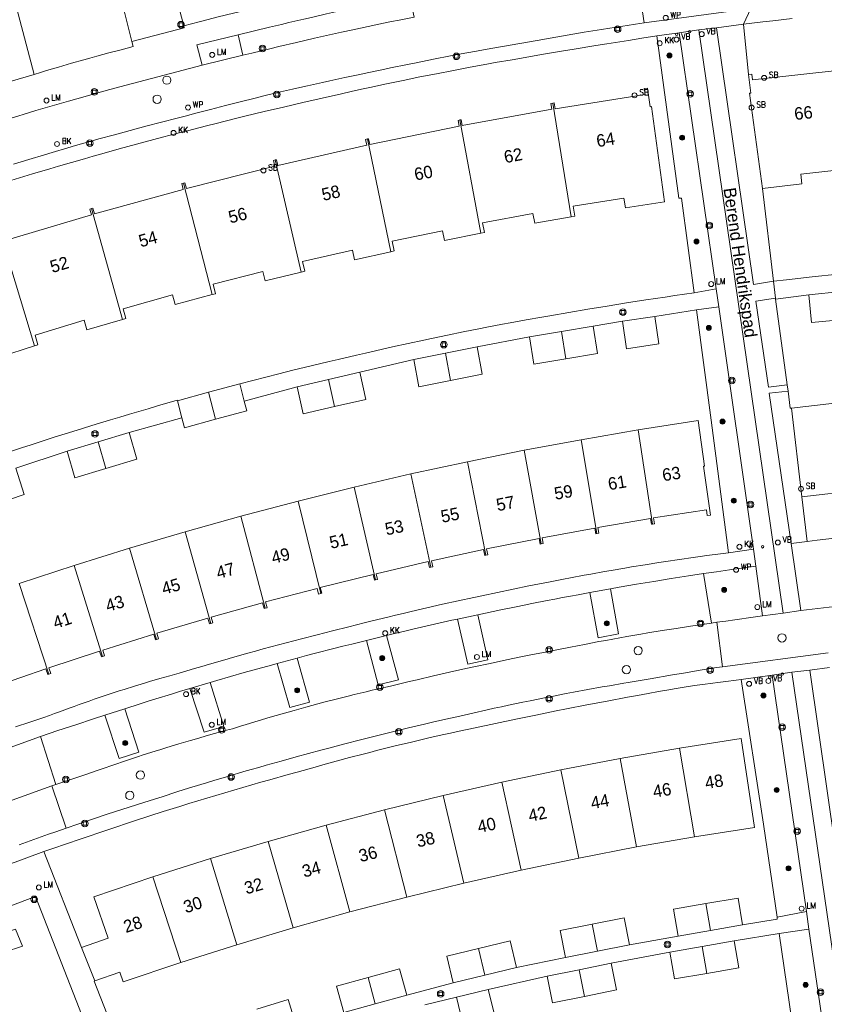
# Model space of a CAD drawing. Header units: metres. Extents: x 138165 to 154469, y 480134 to 494189.
# Tile 666 of 1056: x 146293 to 146374, y 487892 to 487991. Entities that reach past the tile are written whole.
import ezdxf

# ---------------------------------------------------------------- set-up
doc = ezdxf.new("R2010")
doc.units = ezdxf.units.M
doc.header["$LTSCALE"] = 0.001
doc.header["$MEASUREMENT"] = 0
for name, color, linetype, lineweight in [('Level 5', 7, 'Continuous', 0), ('TOP-L-terrein schutting raster hek leuning', 7, 'Continuous', 0), ('TOP-L-topo objecten punt', 7, 'Continuous', 0), ('TOP-L-topo objecten vlak', 7, 'Continuous', 0), ('TOP-L-verharding vangrail', 7, 'Continuous', 0), ('TOP-T-topo huisnummering naamgeving', 7, 'Continuous', 0)]:
    doc.layers.add(name, color=color, linetype=linetype, lineweight=lineweight)
doc.styles.add('Style-INTL_ISO', font='INTL_ISO.shx')
doc.styles.add('Style-STANDARD', font='STANDARD.shx')

# ---------------------------------------------------------------- blocks, each defined once
blk = doc.blocks.new('24')
at = {"layer": 'TOP-L-topo objecten punt', "color": 7, "linetype": 'Continuous', "lineweight": 0}
for radius in [0.025, 0.0182, 0.0115, 0.005]:
    blk.add_circle((0, 0), radius, dxfattribs=at)
blk = doc.blocks.new('39')
at = {"layer": 'TOP-L-topo objecten punt', "color": 7, "linetype": 'Continuous', "lineweight": 0}
for p, q in [((0.0175, 0.0175), (-0.0175, 0.0175)), ((-0.0175, 0.0175), (-0.0175, -0.0175)), ((0.0175, 0.0175), (0.0175, -0.0175)), ((0.0175, -0.0175), (-0.0175, -0.0175))]:
    blk.add_line(p, q, dxfattribs=at)
blk.add_circle((0, 0), 0.0332, dxfattribs=at)
blk = doc.blocks.new('*U13')
at = {"layer": 'Level 5', "color": 7, "linetype": 'Continuous', "lineweight": 0}
blk.add_circle((0, 0), 0.0415, dxfattribs=at)
blk = doc.blocks.new('150')
at = {"layer": 'Level 5', "color": 7, "linetype": 'Continuous', "lineweight": 0}
blk.add_blockref('*U13', (0, 0), dxfattribs=at)
blk = doc.blocks.new('73')
at = {"layer": 'TOP-L-topo objecten punt', "color": 7, "linetype": 'Continuous', "lineweight": 0}
blk.add_circle((0, 0), 0.025, dxfattribs=at)
at = {"layer": 'TOP-L-topo objecten punt', "color": 7, "linetype": 'Continuous', "lineweight": 0, "style": 'Style-STANDARD'}
blk.add_text('WP', height=0.06, dxfattribs=at).set_placement((0.0483, 0))
blk = doc.blocks.new('72')
at = {"layer": 'TOP-L-topo objecten punt', "color": 7, "linetype": 'Continuous', "lineweight": 0}
blk.add_circle((0, 0), 0.025, dxfattribs=at)
at = {"layer": 'TOP-L-topo objecten punt', "color": 7, "linetype": 'Continuous', "lineweight": 0, "style": 'Style-STANDARD'}
blk.add_text('BK', height=0.06, dxfattribs=at).set_placement((0.0483, 0))
blk = doc.blocks.new('10')
at = {"layer": 'TOP-L-topo objecten punt', "linetype": 'Continuous', "lineweight": 0}
blk.add_circle((0, 0), 0.0125, dxfattribs=at)
blk = doc.blocks.new('16')
at = {"layer": 'TOP-L-topo objecten punt', "color": 7, "linetype": 'Continuous', "lineweight": 0}
blk.add_circle((0, 0), 0.025, dxfattribs=at)
at = {"layer": 'TOP-L-topo objecten punt', "color": 7, "linetype": 'Continuous', "lineweight": 0, "style": 'Style-STANDARD'}
blk.add_text('LM', height=0.06, dxfattribs=at).set_placement((0.0483, 0))
blk = doc.blocks.new('119')
at = {"layer": 'TOP-L-topo objecten punt', "color": 7, "linetype": 'Continuous', "lineweight": 0}
blk.add_circle((0, 0), 0.025, dxfattribs=at)
at = {"layer": 'TOP-L-topo objecten punt', "color": 7, "linetype": 'Continuous', "lineweight": 0, "style": 'Style-STANDARD'}
blk.add_text('KK', height=0.06, dxfattribs=at).set_placement((0.0483, 0))
blk = doc.blocks.new('175')
at = {"layer": 'TOP-L-topo objecten punt', "color": 7, "linetype": 'Continuous', "lineweight": 0}
blk.add_circle((0, 0), 0.025, dxfattribs=at)
at = {"layer": 'TOP-L-topo objecten punt', "color": 7, "linetype": 'Continuous', "lineweight": 0, "style": 'Style-STANDARD'}
blk.add_text('SB', height=0.06, dxfattribs=at).set_placement((0.0483, 0))
blk = doc.blocks.new('14')
at = {"layer": 'TOP-L-topo objecten punt', "color": 7, "linetype": 'Continuous', "lineweight": 0}
blk.add_circle((0, 0), 0.025, dxfattribs=at)
at = {"layer": 'TOP-L-topo objecten punt', "color": 7, "linetype": 'Continuous', "lineweight": 0, "style": 'Style-STANDARD'}
blk.add_text('VB', height=0.06, dxfattribs=at).set_placement((0.0483, 0))

msp = doc.modelspace()

# ---------------------------------------------------------------- linework, layer by layer
at = {"layer": 'TOP-L-terrein schutting raster hek leuning', "flags": 128}
msp.add_lwpolyline([(146236.11, 487977.049), (146231.676, 487988.687), (146264.486, 488001.504), (146288.497, 488009.732), (146294.818, 487985.898)], dxfattribs=at)
at = {"layer": 'TOP-L-topo objecten vlak', "flags": 128}
for points in [[(146294.818, 487985.898), (146288.497, 488009.732), (146264.486, 488001.504), (146231.676, 487988.687), (146236.11, 487977.049)], [(146309.875, 487990.796), (146308.44, 487996.203), (146308.55, 487996.231)], [(146332.141, 487995.872), (146330.557, 487995.562), (146329.766, 487995.403), (146328.975, 487995.243), (146327.395, 487994.917), (146325.816, 487994.583), (146324.239, 487994.241), (146322.664, 487993.892), (146321.877, 487993.714), (146320.304, 487993.353), (146318.733, 487992.984), (146316.807, 487992.523), (146315.911, 487992.307), (146315.016, 487992.089), (146313.228, 487991.647), (146312.334, 487991.423), (146311.441, 487991.197), (146309.875, 487990.796)], [(146355.561, 487995.557), (146356.247, 487991.077)], [(146303.604, 487993.379), (146304.643, 487989.198)], [(146333.073, 487991.662), (146332.641, 487993.722), (146331.877, 487993.574), (146330.35, 487993.271), (146328.825, 487992.96), (146328.063, 487992.802), (146327.302, 487992.642), (146325.78, 487992.315), (146324.26, 487991.981), (146322.742, 487991.639), (146321.983, 487991.465), (146320.468, 487991.112), (146319.71, 487990.932), (146318.532, 487990.648), (146315.372, 487989.892)], [(146356.247, 487991.077), (146366.995, 487992.543)], [(146366.995, 487992.543), (146366.241, 487990.951)], [(146292.735, 487976.852), (146293.514, 487977.092), (146294.294, 487977.33), (146295.856, 487977.8), (146296.638, 487978.032), (146298.203, 487978.491), (146298.987, 487978.717), (146300.555, 487979.164), (146301.34, 487979.385), (146302.912, 487979.82), (146304.486, 487980.248), (146306.062, 487980.668), (146307.64, 487981.08), (146309.22, 487981.485), (146310.011, 487981.684), (146311.099, 487981.977), (146312.59, 487982.372), (146314.084, 487982.759), (146315.579, 487983.138), (146317.077, 487983.509), (146317.826, 487983.692), (146319.326, 487984.052), (146320.828, 487984.403), (146321.58, 487984.577), (146322.332, 487984.748), (146323.838, 487985.084), (146324.591, 487985.249), (146326.1, 487985.574), (146327.609, 487985.891), (146328.365, 487986.046), (146329.832, 487986.358), (146330.696, 487986.539), (146332.427, 487986.895), (146333.293, 487987.07), (146335.026, 487987.414), (146336.761, 487987.751), (146337.629, 487987.916), (146339.366, 487988.241), (146340.235, 487988.4), (146341.974, 487988.713), (146343.715, 487989.018), (146345.457, 487989.315), (146346.774, 487989.547), (146348.494, 487989.843), (146350.214, 487990.131), (146351.936, 487990.411), (146352.798, 487990.548), (146354.522, 487990.817), (146355.384, 487990.948), (146356.247, 487991.077)], [(146315.842, 487987.82), (146316.742, 487988.041), (146318.544, 487988.478), (146319.445, 487988.693), (146321.25, 487989.118), (146323.056, 487989.535), (146324.864, 487989.944), (146325.769, 487990.146), (146326.897, 487990.392), (146327.675, 487990.559), (146328.453, 487990.724), (146330.012, 487991.049), (146330.791, 487991.208), (146331.571, 487991.365), (146333.073, 487991.662)], [(146366.241, 487990.951), (146368.211, 487991.18), (146369.196, 487991.291), (146371.167, 487991.508)], [(146309.875, 487990.796), (146309.931, 487990.598), (146304.643, 487989.198)], [(146361.753, 487990.368), (146359.768, 487990.074)], [(146363.538, 487990.569), (146361.753, 487990.368)], [(146361.753, 487990.368), (146370.248, 487931.623)], [(146363.538, 487990.569), (146366.241, 487990.951)], [(146369.276, 487965.046), (146367.253, 487964.732), (146363.538, 487990.569)], [(146366.241, 487990.951), (146366.769, 487985.89)], [(146292.041, 487975.078), (146293.778, 487975.607), (146294.647, 487975.868), (146296.387, 487976.386), (146297.258, 487976.642), (146299.874, 487977.398), (146300.747, 487977.646), (146301.621, 487977.892), (146303.37, 487978.379), (146305.122, 487978.858), (146306.875, 487979.329), (146307.752, 487979.562), (146309.281, 487979.962), (146310.246, 487980.212), (146312.178, 487980.706), (146313.145, 487980.95), (146315.079, 487981.433), (146316.048, 487981.671), (146317.985, 487982.142), (146319.925, 487982.605), (146321.866, 487983.06), (146323.81, 487983.508), (146325.755, 487983.947), (146326.728, 487984.164), (146327.791, 487984.398), (146328.629, 487984.58), (146330.307, 487984.938), (146331.987, 487985.289), (146333.668, 487985.631), (146335.351, 487985.966), (146337.036, 487986.293), (146338.722, 487986.612), (146340.409, 487986.923), (146341.253, 487987.075), (146342.943, 487987.375), (146344.634, 487987.666), (146345.924, 487987.883), (146348.11, 487988.254), (146349.204, 487988.436), (146351.392, 487988.795), (146352.487, 487988.971), (146354.677, 487989.318), (146356.023, 487989.527), (146357.51, 487989.763)], [(146304.643, 487989.198), (146304.786, 487988.692), (146303.567, 487988.381), (146302.351, 487988.061), (146301.136, 487987.734), (146300.409, 487987.535), (146299.803, 487987.366), (146298.593, 487987.023), (146297.265, 487986.636), (146296.06, 487986.277), (146295.458, 487986.095), (146294.818, 487985.898)], [(146311.729, 487986.823), (146311.203, 487988.87), (146315.372, 487989.892)], [(146315.372, 487989.892), (146315.842, 487987.82)], [(146357.51, 487989.763), (146359.768, 487990.074)], [(146361.289, 487963.894), (146360.006, 487973.432), (146359.746, 487973.406), (146357.51, 487989.763)], [(146359.768, 487990.074), (146363.489, 487964.273)], [(146315.842, 487987.82), (146311.729, 487986.823)], [(146278.415, 487977.035), (146278.878, 487977.191), (146280.264, 487977.651), (146281.633, 487978.1), (146288.396, 487980.236), (146289.932, 487980.694), (146290.486, 487980.868), (146291.988, 487981.335), (146292.739, 487981.565), (146294.244, 487982.02), (146294.981, 487982.239), (146296.633, 487982.722), (146298.287, 487983.198), (146299.943, 487983.667), (146300.772, 487983.898), (146302.432, 487984.355), (146304.093, 487984.804), (146311.729, 487986.823)], [(146376.348, 487986.959), (146376.223, 487986.956), (146376.289, 487986.358), (146367.165, 487985.342), (146367.086, 487985.932), (146366.769, 487985.89)], [(146294.818, 487985.898), (146289.14, 487984.233), (146284.504, 487982.788), (146280.156, 487981.354), (146280.223, 487981.096), (146280.33, 487980.992), (146272.753, 487978.337), (146269.567, 487977.173), (146258.87, 487973.154), (146249.032, 487969.249), (146240.727, 487965.687)], [(146366.769, 487985.89), (146366.994, 487984.007), (146366.872, 487983.991), (146368.154, 487974.386)], [(146348.902, 487971.556), (146349.26, 487971.619), (146349.101, 487972.602), (146354.198, 487973.436), (146354.358, 487972.449), (146358.312, 487973.055), (146356.982, 487982.653), (146356.86, 487982.636), (146356.573, 487984.517), (146356.256, 487984.473), (146356.339, 487983.877), (146347.272, 487982.434), (146347.177, 487983.027), (146347.054, 487983.006)], [(146347.054, 487983.006), (146346.861, 487982.973), (146346.957, 487982.379), (146337.926, 487980.734), (146337.817, 487981.325), (146337.688, 487981.301)], [(146347.054, 487983.006), (146348.902, 487971.556)], [(146337.688, 487981.301), (146337.502, 487981.264), (146337.612, 487980.672), (146328.618, 487978.827), (146328.497, 487979.416), (146328.375, 487979.39)], [(146339.796, 487969.896), (146337.688, 487981.301)], [(146328.375, 487979.39), (146328.184, 487979.348), (146328.307, 487978.758), (146319.359, 487976.713), (146319.224, 487977.299), (146319.101, 487977.269)], [(146328.375, 487979.39), (146330.73, 487968.032)], [(146319.101, 487977.269), (146318.913, 487977.224), (146319.048, 487976.637), (146310.145, 487974.393), (146309.997, 487974.976), (146309.872, 487974.943)], [(146319.101, 487977.269), (146321.708, 487965.967)], [(146368.154, 487974.386), (146372.126, 487974.852), (146372.016, 487975.846), (146377.152, 487976.396), (146377.262, 487975.407), (146377.626, 487975.441)], [(146309.872, 487974.943), (146309.689, 487974.894), (146309.837, 487974.312), (146300.881, 487971.839), (146300.72, 487972.419), (146300.602, 487972.385)], [(146312.735, 487963.704), (146309.872, 487974.943)], [(146368.154, 487974.386), (146369.276, 487965.046)], [(146300.602, 487972.385), (146300.413, 487972.33), (146300.575, 487971.751), (146291.782, 487969.11), (146291.608, 487969.686), (146291.482, 487969.646)], [(146300.602, 487972.385), (146303.708, 487961.209)], [(146339.796, 487969.896), (146340.154, 487969.967), (146339.973, 487970.946), (146345.051, 487971.893), (146345.233, 487970.91), (146348.902, 487971.556)], [(146294.843, 487958.545), (146291.482, 487969.646)], [(146330.73, 487968.032), (146331.085, 487968.111), (146330.883, 487969.086), (146335.939, 487970.145), (146336.141, 487969.167), (146339.796, 487969.896)], [(146321.708, 487965.967), (146322.062, 487966.055), (146321.839, 487967.026), (146326.869, 487968.198), (146327.094, 487967.223), (146330.73, 487968.032)], [(146312.735, 487963.704), (146313.087, 487963.8), (146312.842, 487964.764), (146317.844, 487966.048), (146318.09, 487965.078), (146321.708, 487965.967)], [(146375.755, 487965.772), (146373.163, 487965.488), (146370.571, 487965.195), (146369.276, 487965.046)], [(146369.482, 487963.341), (146369.276, 487965.046)], [(146303.708, 487961.209), (146304.057, 487961.312), (146303.79, 487962.272), (146308.764, 487963.667), (146309.031, 487962.705), (146312.735, 487963.704)], [(146361.289, 487963.894), (146359.339, 487963.609), (146358.365, 487963.463), (146356.417, 487963.166), (146354.471, 487962.861), (146353.498, 487962.705), (146352.526, 487962.548), (146350.581, 487962.227), (146346.744, 487961.575), (146345.948, 487961.437), (146344.357, 487961.154), (146342.768, 487960.863), (146341.975, 487960.715), (146340.388, 487960.412), (146339.595, 487960.258), (146338.01, 487959.944), (146336.428, 487959.622), (146334.846, 487959.292), (146334.056, 487959.124), (146332.478, 487958.782), (146330.9, 487958.433), (146328.2, 487957.82), (146327.282, 487957.609), (146325.447, 487957.183), (146324.53, 487956.967), (146322.698, 487956.529), (146320.868, 487956.083), (146319.46, 487955.734), (146315.517, 487954.714)], [(146363.489, 487964.273), (146361.289, 487963.894)], [(146363.757, 487962.468), (146363.489, 487964.273)], [(146370.666, 487954.614), (146368.781, 487954.377), (146367.499, 487963.058), (146369.482, 487963.341)], [(146369.472, 487963.245), (146372.844, 487963.68)], [(146369.482, 487963.341), (146369.472, 487963.245)], [(146372.844, 487963.68), (146376.078, 487964.003)], [(146372.844, 487963.68), (146373.108, 487960.892), (146376.342, 487961.214)], [(146361.529, 487962.163), (146363.757, 487962.468)], [(146363.757, 487962.468), (146367.261, 487938.062)], [(146369.472, 487963.245), (146370.666, 487954.614)], [(146354.07, 487961.031), (146354.455, 487958.258), (146357.721, 487958.732), (146357.336, 487961.505)], [(146354.07, 487961.031), (146357.336, 487961.505)], [(146357.336, 487961.505), (146361.529, 487962.163)], [(146364.73, 487937.686), (146363.003, 487951.058), (146361.529, 487962.163)], [(146294.843, 487958.545), (146295.191, 487958.656), (146294.903, 487959.608), (146299.844, 487961.116), (146300.134, 487960.159), (146303.708, 487961.209)], [(146347.914, 487959.989), (146351.119, 487960.529)], [(146348.35, 487957.223), (146351.556, 487957.763), (146351.119, 487960.529)], [(146351.119, 487960.529), (146354.07, 487961.031)], [(146339.419, 487958.44), (146344.709, 487959.45)], [(146344.709, 487959.45), (146347.914, 487959.989)], [(146344.709, 487959.45), (146345.145, 487956.684), (146348.35, 487957.223)], [(146347.914, 487959.989), (146348.35, 487957.223)], [(146286.042, 487955.685), (146286.387, 487955.803), (146286.077, 487956.749), (146290.983, 487958.366), (146291.294, 487957.416), (146294.843, 487958.545)], [(146336.232, 487957.804), (146339.419, 487958.44)], [(146336.753, 487955.052), (146339.94, 487955.688), (146339.419, 487958.44)], [(146333.045, 487957.168), (146336.232, 487957.804)], [(146336.232, 487957.804), (146336.753, 487955.052)], [(146327.629, 487955.888), (146333.045, 487957.168)], [(146333.045, 487957.168), (146333.566, 487954.416), (146336.753, 487955.052)], [(146324.462, 487955.158), (146327.629, 487955.888)], [(146325.066, 487952.423), (146328.233, 487953.153), (146327.629, 487955.888)], [(146315.517, 487954.714), (146312.38, 487953.861)], [(146315.517, 487954.714), (146315.974, 487952.968)], [(146315.974, 487952.968), (146321.295, 487954.428)], [(146321.295, 487954.428), (146324.462, 487955.158)], [(146321.295, 487954.428), (146321.9, 487951.694), (146325.066, 487952.423)], [(146325.066, 487952.423), (146324.462, 487955.158)], [(146370.746, 487953.981), (146370.666, 487954.614)], [(146312.38, 487953.861), (146309.244, 487953.009)], [(146312.38, 487953.861), (146313.089, 487951.152)], [(146371.065, 487938.628), (146368.852, 487953.791), (146370.746, 487953.981)], [(146370.746, 487953.981), (146370.962, 487952.26), (146371.091, 487952.275)], [(146309.244, 487953.009), (146309.23, 487953.063), (146307.253, 487952.492), (146306.304, 487952.214), (146304.406, 487951.654), (146303.459, 487951.371), (146302.511, 487951.085), (146300.619, 487950.509), (146299.673, 487950.219), (146298.728, 487949.926), (146296.84, 487949.335), (146296.433, 487949.206), (146294.508, 487948.581), (146293.546, 487948.266), (146291.625, 487947.629), (146290.665, 487947.308), (146289.706, 487946.985), (146288.209, 487946.477)], [(146309.695, 487951.287), (146309.244, 487953.009)], [(146313.089, 487951.152), (146316.226, 487952.005), (146315.974, 487952.968)], [(146377.161, 487952.972), (146371.091, 487952.275)], [(146371.091, 487952.275), (146372.128, 487943.335)], [(146304.371, 487949.805), (146309.695, 487951.287)], [(146309.695, 487951.287), (146309.953, 487950.3), (146313.089, 487951.152)], [(146357.093, 487940.581), (146357.3, 487940.616), (146357.2, 487941.204), (146362.517, 487942.03), (146362.609, 487941.439), (146362.925, 487941.488), (146362.216, 487946.407), (146362.315, 487946.421), (146361.688, 487951.008), (146355.65, 487950.072)], [(146301.259, 487948.869), (146304.371, 487949.805)], [(146302.041, 487946.179), (146305.153, 487947.116), (146304.371, 487949.805)], [(146355.65, 487950.072), (146349.898, 487949.09)], [(146355.65, 487950.072), (146357.093, 487940.581)], [(146298.146, 487947.932), (146301.259, 487948.869)], [(146301.259, 487948.869), (146302.041, 487946.179)], [(146349.898, 487949.09), (146344.161, 487948.024)], [(146349.898, 487949.09), (146351.483, 487939.622)], [(146292.969, 487946.223), (146298.146, 487947.932)], [(146298.146, 487947.932), (146298.928, 487945.243), (146302.041, 487946.179)], [(146344.161, 487948.024), (146338.441, 487946.873)], [(146345.888, 487938.58), (146344.161, 487948.024)], [(146338.441, 487946.873), (146332.738, 487945.636)], [(146340.309, 487937.456), (146338.441, 487946.873)], [(146290.732, 487942.542), (146293.819, 487943.555), (146292.969, 487946.223)], [(146332.738, 487945.636), (146327.054, 487944.315)], [(146332.738, 487945.636), (146334.748, 487936.248)], [(146327.054, 487944.315), (146321.391, 487942.911)], [(146329.205, 487934.959), (146327.054, 487944.315)], [(146372.128, 487943.335), (146377.944, 487944.004), (146378.013, 487943.41), (146378.124, 487943.421)], [(146321.391, 487942.911), (146315.642, 487941.394)], [(146323.681, 487933.588), (146321.391, 487942.911)], [(146372.128, 487943.335), (146372.665, 487938.839)], [(146315.642, 487941.394), (146310.023, 487939.819)], [(146315.642, 487941.394), (146318.072, 487932.106)], [(146351.483, 487939.622), (146351.69, 487939.66), (146351.581, 487940.247), (146356.884, 487941.153), (146356.985, 487940.562), (146357.093, 487940.581)], [(146310.023, 487939.819), (146304.428, 487938.163)], [(146312.594, 487930.57), (146310.023, 487939.819)], [(146345.888, 487938.58), (146346.094, 487938.621), (146345.976, 487939.207), (146351.266, 487940.191), (146351.375, 487939.602), (146351.483, 487939.622)], [(146340.309, 487937.456), (146340.513, 487937.5), (146340.387, 487938.083), (146345.662, 487939.146), (146345.78, 487938.558), (146345.888, 487938.58)], [(146372.665, 487938.839), (146371.065, 487938.628)], [(146372.019, 487931.868), (146371.065, 487938.628)], [(146375.716, 487939.189), (146373.682, 487938.958), (146372.665, 487938.839)], [(146364.73, 487937.686), (146363.943, 487937.587), (146362.562, 487937.406), (146361.872, 487937.313), (146361.183, 487937.218), (146359.804, 487937.021), (146358.427, 487936.817), (146357.739, 487936.712), (146356.364, 487936.495), (146354.99, 487936.271), (146354.303, 487936.156), (146352.931, 487935.92), (146352.245, 487935.799), (146350.875, 487935.552), (146350.191, 487935.425), (146348.823, 487935.165), (146348.14, 487935.032), (146347.457, 487934.898), (146346.774, 487934.761), (146346.236, 487934.658), (146344.647, 487934.349), (146343.059, 487934.032), (146341.474, 487933.707), (146339.889, 487933.374), (146339.098, 487933.205), (146337.516, 487932.86), (146335.936, 487932.508), (146334.358, 487932.148), (146332.782, 487931.78), (146331.994, 487931.593), (146331.207, 487931.404), (146330.421, 487931.213), (146328.849, 487930.826), (146328.064, 487930.629), (146326.495, 487930.23), (146324.862, 487929.828), (146324.085, 487929.633), (146323.308, 487929.436), (146321.756, 487929.037), (146320.206, 487928.63), (146318.657, 487928.215), (146317.884, 487928.005), (146317.111, 487927.793), (146316.339, 487927.579), (146314.796, 487927.145), (146314.026, 487926.925), (146312.486, 487926.479), (146311.717, 487926.253), (146310.949, 487926.026), (146309.414, 487925.565), (146308.482, 487925.306), (146307.97, 487925.161), (146307.459, 487925.014), (146306.438, 487924.715), (146305.928, 487924.562), (146304.911, 487924.251), (146303.895, 487923.932), (146303.389, 487923.77), (146302.377, 487923.439), (146301.872, 487923.271), (146300.865, 487922.93), (146300.362, 487922.756), (146299.358, 487922.403), (146298.857, 487922.224), (146298.357, 487922.043), (146297.359, 487921.675), (146296.86, 487921.488), (146296.363, 487921.299), (146295.801, 487921.114), (146294.372, 487920.637), (146292.945, 487920.152)], [(146304.428, 487938.163), (146298.858, 487936.424)], [(146304.428, 487938.163), (146307.137, 487928.952)], [(146334.748, 487936.248), (146334.955, 487936.296), (146334.819, 487936.878), (146340.074, 487938.018), (146340.2, 487937.433), (146340.309, 487937.456)], [(146367.261, 487938.062), (146364.73, 487937.686)], [(146367.494, 487936.335), (146367.261, 487938.062)], [(146329.205, 487934.959), (146329.41, 487935.01), (146329.266, 487935.589), (146334.506, 487936.808), (146334.643, 487936.223), (146334.748, 487936.248)], [(146298.858, 487936.424), (146293.315, 487934.602)], [(146301.705, 487927.255), (146298.858, 487936.424)], [(146362.209, 487935.597), (146360.716, 487935.37), (146359.842, 487935.234), (146358.967, 487935.096), (146357.22, 487934.815), (146356.346, 487934.671), (146355.473, 487934.525), (146353.728, 487934.228), (146352.856, 487934.076)], [(146362.209, 487935.597), (146363.532, 487935.779), (146364.854, 487935.963), (146367.494, 487936.335)], [(146363.043, 487930.614), (146362.209, 487935.597)], [(146367.494, 487936.335), (146368.169, 487931.335)], [(146293.315, 487934.602), (146296.298, 487925.477)], [(146323.681, 487933.588), (146323.777, 487933.614), (146323.625, 487934.191), (146328.954, 487935.515), (146329.099, 487934.933), (146329.205, 487934.959)], [(146318.072, 487932.106), (146318.275, 487932.163), (146318.114, 487932.737), (146323.315, 487934.112), (146323.468, 487933.532), (146323.681, 487933.588)], [(146350.785, 487933.69), (146349.6, 487933.474), (146348.821, 487933.33), (146348.041, 487933.183), (146347.262, 487933.035), (146346.484, 487932.885), (146344.928, 487932.578), (146344.15, 487932.422), (146343.373, 487932.264), (146341.82, 487931.941), (146341.044, 487931.777), (146339.494, 487931.443)], [(146350.785, 487933.69), (146352.856, 487934.076)], [(146352.856, 487934.076), (146353.677, 487929.515), (146351.609, 487929.142), (146350.785, 487933.69)], [(146312.594, 487930.57), (146312.797, 487930.63), (146312.626, 487931.202), (146317.805, 487932.654), (146317.967, 487932.077), (146318.072, 487932.106)], [(146368.169, 487931.335), (146370.248, 487931.623)], [(146370.248, 487931.623), (146372.019, 487931.868)], [(146375.463, 487932.274), (146372.019, 487931.868)], [(146297.001, 487914.336), (146300.012, 487915.359), (146301.078, 487915.736), (146301.667, 487915.941), (146302.847, 487916.346), (146304.029, 487916.743), (146305.214, 487917.132), (146305.807, 487917.324), (146306.995, 487917.702), (146307.59, 487917.888), (146308.186, 487918.072), (146309.379, 487918.435), (146310.575, 487918.79), (146311.173, 487918.965), (146312.372, 487919.308), (146312.972, 487919.477), (146313.573, 487919.644), (146314.174, 487919.809), (146314.776, 487919.972), (146315.585, 487920.225), (146316.183, 487920.41), (146317.38, 487920.773), (146318.58, 487921.129), (146319.781, 487921.476), (146320.383, 487921.648), (146320.985, 487921.817), (146322.191, 487922.149), (146322.795, 487922.313), (146324.004, 487922.634), (146325.215, 487922.947), (146326.428, 487923.252), (146327.035, 487923.402), (146328.251, 487923.696), (146328.86, 487923.84), (146329.469, 487923.982), (146330.689, 487924.26), (146332.573, 487924.714), (146333.387, 487924.906), (146335.017, 487925.286), (146336.647, 487925.657), (146338.28, 487926.021), (146339.097, 487926.2), (146340.733, 487926.552), (146342.369, 487926.896), (146344.008, 487927.232), (146344.828, 487927.397), (146346.469, 487927.722), (146347.29, 487927.881), (146348.838, 487928.194), (146349.545, 487928.334), (146350.252, 487928.471), (146351.668, 487928.741), (146352.376, 487928.873), (146353.794, 487929.131), (146354.504, 487929.257), (146355.924, 487929.503), (146356.634, 487929.623), (146358.056, 487929.857), (146358.768, 487929.971), (146359.479, 487930.083), (146360.904, 487930.301), (146361.617, 487930.408), (146363.043, 487930.614)], [(146307.137, 487928.952), (146307.337, 487929.014), (146307.159, 487929.585), (146312.318, 487931.114), (146312.49, 487930.539), (146312.594, 487930.57)], [(146337.449, 487931.013), (146336.884, 487930.891), (146335.566, 487930.6), (146334.25, 487930.301), (146332.936, 487929.994), (146332.279, 487929.838), (146330.968, 487929.519), (146330.313, 487929.357)], [(146337.449, 487931.013), (146339.494, 487931.443)], [(146339.494, 487931.443), (146340.502, 487926.919), (146338.48, 487926.485), (146337.449, 487931.013)], [(146363.555, 487930.688), (146363.043, 487930.614)], [(146368.169, 487931.335), (146367.219, 487931.207), (146365.383, 487930.952), (146364.466, 487930.821), (146363.555, 487930.688)], [(146363.555, 487930.688), (146364.13, 487926.202)], [(146301.705, 487927.255), (146301.904, 487927.32), (146301.718, 487927.888), (146306.853, 487929.492), (146307.032, 487928.919), (146307.137, 487928.952)], [(146328.282, 487928.866), (146326.823, 487928.504), (146325.904, 487928.274), (146324.986, 487928.042), (146323.152, 487927.571), (146322.235, 487927.333), (146321.319, 487927.093)], [(146328.282, 487928.866), (146330.313, 487929.357)], [(146330.313, 487929.357), (146331.498, 487924.883), (146329.461, 487924.389), (146328.282, 487928.866)], [(146296.298, 487925.477), (146296.496, 487925.546), (146296.301, 487926.109), (146301.413, 487927.791), (146301.6, 487927.221), (146301.705, 487927.255)], [(146374.782, 487927.612), (146364.13, 487926.202)], [(146319.281, 487926.539), (146321.319, 487927.093)], [(146321.319, 487927.093), (146322.539, 487922.643), (146320.568, 487922.101), (146319.281, 487926.539)], [(146290.919, 487923.619), (146291.116, 487923.69), (146290.913, 487924.251), (146295.998, 487926.008), (146296.194, 487925.441), (146296.298, 487925.477)], [(146364.13, 487926.202), (146363.526, 487926.122), (146361.894, 487925.861), (146360.204, 487925.58), (146359.087, 487925.392), (146356.854, 487925.01), (146354.623, 487924.62), (146354.21, 487924.551), (146352.753, 487924.302), (146352.025, 487924.174), (146350.571, 487923.913), (146349.118, 487923.644), (146348.392, 487923.507), (146346.941, 487923.226), (146346.216, 487923.083), (146344.768, 487922.79), (146344.044, 487922.641), (146342.598, 487922.337), (146341.875, 487922.182), (146341.153, 487922.025), (146340.432, 487921.866), (146338.99, 487921.542), (146337.369, 487921.181), (146336.561, 487920.998), (146334.945, 487920.625), (146334.138, 487920.436), (146332.525, 487920.052), (146331.72, 487919.857), (146330.11, 487919.462), (146329.305, 487919.261), (146327.698, 487918.854), (146326.093, 487918.439), (146324.49, 487918.016), (146323.689, 487917.801), (146321.203, 487917.128), (146319.693, 487916.714), (146318.185, 487916.292), (146317.432, 487916.078), (146316.68, 487915.862), (146315.928, 487915.644), (146314.426, 487915.203), (146312.926, 487914.754), (146312.176, 487914.527), (146310.68, 487914.066), (146309.932, 487913.833), (146309.186, 487913.598), (146307.694, 487913.123), (146306.949, 487912.882), (146305.875, 487912.545), (146305.131, 487912.309), (146304.388, 487912.071), (146302.903, 487911.59), (146302.161, 487911.346), (146300.68, 487910.853), (146299.202, 487910.353), (146298.052, 487909.957)], [(146319.281, 487926.539), (146318.718, 487926.387), (146317.341, 487926.008), (146315.967, 487925.622), (146314.595, 487925.228), (146313.225, 487924.827), (146312.541, 487924.623)], [(146371.12, 487925.666), (146369.123, 487925.36)], [(146371.12, 487925.666), (146372.924, 487925.885)], [(146379.378, 487869.022), (146371.12, 487925.666)], [(146372.924, 487925.885), (146374.904, 487926.142)], [(146377.496, 487901.985), (146376.404, 487901.787), (146372.924, 487925.885)], [(146295.787, 487907.591), (146296.693, 487907.901), (146299.466, 487908.844), (146302.241, 487909.779), (146305.018, 487910.706), (146307.798, 487911.626), (146309.482, 487912.148), (146310.387, 487912.425), (146312.2, 487912.974), (146313.107, 487913.246), (146314.922, 487913.783), (146316.74, 487914.313), (146317.65, 487914.575), (146318.561, 487914.835), (146320.383, 487915.35), (146321.295, 487915.604), (146323.121, 487916.107), (146323.895, 487916.324), (146325.24, 487916.695), (146326.587, 487917.058), (146327.936, 487917.413), (146328.612, 487917.588), (146329.288, 487917.761), (146330.641, 487918.1), (146331.318, 487918.267), (146332.674, 487918.595), (146333.353, 487918.757), (146334.032, 487918.916), (146334.712, 487919.073), (146336.073, 487919.382), (146336.754, 487919.533), (146337.435, 487919.683), (146339.233, 487920.071), (146341.271, 487920.505), (146343.311, 487920.931), (146344.331, 487921.141), (146345.352, 487921.349), (146347.395, 487921.759), (146348.417, 487921.962), (146350.462, 487922.36), (146352.509, 487922.751), (146354.557, 487923.134), (146355.582, 487923.322), (146356.662, 487923.526), (146357.698, 487923.714), (146358.735, 487923.893), (146359.254, 487923.98), (146360.294, 487924.148), (146361.334, 487924.308), (146362.376, 487924.46), (146362.897, 487924.533), (146363.94, 487924.673), (146364.462, 487924.74), (146365.507, 487924.868), (146366.03, 487924.929)], [(146310.506, 487924.024), (146312.541, 487924.623)], [(146312.541, 487924.623), (146313.912, 487920.205), (146311.923, 487919.619), (146310.506, 487924.024)], [(146366.03, 487924.929), (146369.123, 487925.36)], [(146369.65, 487900.974), (146368.261, 487910.363), (146366.03, 487924.929)], [(146369.123, 487925.36), (146372.614, 487901.555)], [(146310.506, 487924.024), (146309.444, 487923.705), (146308.656, 487923.465), (146307.08, 487922.979), (146306.293, 487922.734), (146305.507, 487922.487), (146303.936, 487921.986)], [(146301.934, 487921.326), (146303.936, 487921.986)], [(146303.936, 487921.986), (146305.371, 487917.591), (146303.373, 487916.966), (146301.934, 487921.326)], [(146301.934, 487921.326), (146300.805, 487920.961), (146299.006, 487920.372), (146297.21, 487919.775), (146296.313, 487919.474), (146295.455, 487919.174)], [(146290.892, 487917.554), (146295.455, 487919.174)], [(146295.455, 487919.174), (146297.001, 487914.336)], [(146361.303, 487909.076), (146367.367, 487910.03), (146366.033, 487919), (146359.817, 487918.024)], [(146359.817, 487918.024), (146353.835, 487916.978)], [(146361.303, 487909.076), (146359.817, 487918.024)], [(146353.835, 487916.978), (146347.872, 487915.833)], [(146353.835, 487916.978), (146355.47, 487908.058)], [(146347.872, 487915.833), (146341.928, 487914.587)], [(146347.872, 487915.833), (146349.656, 487906.941)], [(146296.601, 487914.2), (146292.586, 487912.784)], [(146297.001, 487914.336), (146296.601, 487914.2)], [(146298.052, 487909.957), (146296.601, 487914.2)], [(146341.928, 487914.587), (146336.005, 487913.244)], [(146343.862, 487905.727), (146341.928, 487914.587)], [(146336.005, 487913.244), (146330.108, 487911.8)], [(146338.088, 487904.416), (146336.005, 487913.244)], [(146330.108, 487911.8), (146324.235, 487910.257)], [(146330.108, 487911.8), (146332.339, 487903.008)], [(146293.314, 487908.275), (146294.782, 487908.806), (146296.253, 487909.329), (146296.989, 487909.588), (146298.052, 487909.957)], [(146324.235, 487910.257), (146318.388, 487908.616)], [(146324.235, 487910.257), (146326.614, 487901.505)], [(146355.47, 487908.058), (146361.303, 487909.076)], [(146318.388, 487908.616), (146312.569, 487906.877)], [(146320.913, 487899.904), (146318.388, 487908.616)], [(146349.656, 487906.941), (146355.47, 487908.058)], [(146269.393, 487897.02), (146270.856, 487897.682), (146271.88, 487898.122), (146273.889, 487898.977), (146274.895, 487899.403), (146276.909, 487900.247), (146277.917, 487900.667), (146278.926, 487901.085), (146279.936, 487901.501), (146280.946, 487901.915), (146281.957, 487902.327), (146282.895, 487902.703), (146283.688, 487903.019), (146284.482, 487903.333), (146285.277, 487903.645), (146286.869, 487904.263), (146287.666, 487904.57), (146288.463, 487904.874), (146290.061, 487905.478), (146291.661, 487906.074), (146293.264, 487906.663), (146294.067, 487906.954), (146295.787, 487907.591)], [(146299.595, 487897.942), (146295.787, 487907.591)], [(146312.569, 487906.877), (146306.781, 487905.039)], [(146312.569, 487906.877), (146315.241, 487898.208)], [(146343.862, 487905.727), (146349.656, 487906.941)], [(146306.781, 487905.039), (146300.816, 487903.034), (146302.253, 487898.873), (146299.595, 487897.942)], [(146306.781, 487905.039), (146309.598, 487896.417)], [(146338.088, 487904.416), (146343.862, 487905.727)], [(146332.339, 487903.008), (146338.088, 487904.416)], [(146285.59, 487862.586), (146288.731, 487854.638), (146310.673, 487862.879), (146294.948, 487903.072), (146278.329, 487896.833)], [(146326.614, 487901.505), (146332.339, 487903.008)], [(146366.168, 487900.199), (146365.702, 487902.909), (146362.459, 487902.352)], [(146362.459, 487902.352), (146359.216, 487901.794), (146359.682, 487899.084)], [(146362.459, 487902.352), (146362.926, 487899.642)], [(146320.913, 487899.904), (146326.614, 487901.505)], [(146354.783, 487898.212), (146354.247, 487900.909), (146351.02, 487900.268)], [(146369.65, 487900.974), (146369.656, 487900.776), (146366.168, 487900.199)], [(146372.614, 487901.555), (146369.65, 487900.974)], [(146372.614, 487901.555), (146372.846, 487899.781)], [(146315.241, 487898.208), (146320.913, 487899.904)], [(146351.02, 487900.268), (146347.793, 487899.628), (146348.328, 487896.931)], [(146351.02, 487900.268), (146351.555, 487897.571)], [(146366.168, 487900.199), (146362.926, 487899.642)], [(146292.937, 487899.779), (146293.629, 487898.049), (146291.784, 487897.472), (146291.092, 487899.144), (146292.937, 487899.779)], [(146359.682, 487899.084), (146354.783, 487898.212)], [(146362.926, 487899.642), (146359.682, 487899.084)], [(146365.324, 487898.59), (146369.85, 487899.335)], [(146369.85, 487899.335), (146372.846, 487899.781)], [(146373.362, 487875.13), (146369.85, 487899.335)], [(146372.846, 487899.781), (146376.393, 487875.596)], [(146300.923, 487894.572), (146299.595, 487897.942)], [(146309.598, 487896.417), (146315.241, 487898.208)], [(146343.403, 487895.924), (146342.754, 487898.597), (146339.557, 487897.821)], [(146354.783, 487898.212), (146351.555, 487897.571)], [(146358.841, 487897.463), (146362.082, 487898.026)], [(146362.082, 487898.026), (146365.324, 487898.59)], [(146362.082, 487898.026), (146362.552, 487895.317)], [(146362.552, 487895.317), (146365.794, 487895.881), (146365.324, 487898.59)], [(146339.557, 487897.821), (146336.36, 487897.045), (146337.009, 487894.372)], [(146339.557, 487897.821), (146340.206, 487895.148)], [(146348.328, 487896.931), (146343.403, 487895.924)], [(146351.555, 487897.571), (146348.328, 487896.931)], [(146352.923, 487896.351), (146358.841, 487897.463)], [(146358.841, 487897.463), (146359.311, 487894.754), (146362.552, 487895.317)], [(146300.923, 487894.572), (146303.435, 487895.452), (146303.777, 487894.461), (146309.598, 487896.417)], [(146343.403, 487895.924), (146340.206, 487895.148)], [(146349.701, 487895.691), (146352.923, 487896.351)], [(146350.252, 487892.997), (146353.475, 487893.657), (146352.923, 487896.351)], [(146328.441, 487894.911), (146325.266, 487894.047), (146325.988, 487891.393)], [(146332.337, 487893.12), (146331.615, 487895.774), (146328.441, 487894.911)], [(146328.441, 487894.911), (146329.163, 487892.257)], [(146340.206, 487895.148), (146337.009, 487894.372)], [(146340.543, 487893.712), (146346.478, 487895.031)], [(146346.478, 487895.031), (146349.701, 487895.691)], [(146346.478, 487895.031), (146347.029, 487892.337), (146350.252, 487892.997)], [(146349.701, 487895.691), (146350.252, 487892.997)], [(146304.698, 487884.774), (146300.864, 487894.551), (146300.923, 487894.572)], [(146337.009, 487894.372), (146332.337, 487893.12)], [(146332.337, 487893.12), (146329.163, 487892.257)], [(146334.151, 487892.15), (146337.347, 487892.932)], [(146337.347, 487892.932), (146340.543, 487893.712)], [(146338, 487890.26), (146337.347, 487892.932)], [(146338, 487890.26), (146341.195, 487891.041), (146340.543, 487893.712)], [(146321.201, 487890.068), (146320.388, 487892.694), (146317.245, 487891.722)], [(146329.163, 487892.257), (146325.988, 487891.393)]]:
    msp.add_lwpolyline(points, dxfattribs=at)
at = {"layer": 'TOP-L-verharding vangrail', "flags": 128}
msp.add_lwpolyline([(146270.856, 487897.682), (146271.88, 487898.122), (146273.889, 487898.977), (146274.895, 487899.403), (146276.909, 487900.247), (146277.917, 487900.667), (146278.926, 487901.085), (146279.936, 487901.501), (146280.946, 487901.915), (146281.957, 487902.327), (146282.895, 487902.703), (146283.688, 487903.019), (146284.482, 487903.333), (146285.277, 487903.645), (146286.869, 487904.263), (146287.666, 487904.57), (146288.463, 487904.874), (146290.061, 487905.478), (146291.661, 487906.074), (146293.264, 487906.663), (146294.067, 487906.954)], dxfattribs=at)

# ---------------------------------------------------------------- block references
at = {"layer": 'TOP-L-topo objecten punt', "xscale": 10, "yscale": 10, "zscale": 10}
for name, p in [('73', (146358.42, 487991.59)), ('39', (146309.608, 487990.905)), ('39', (146353.581, 487990.447)), ('10', (146360.84, 487990.203)), ('14', (146362.048, 487989.953)), ('119', (146357.813, 487989.031)), ('14', (146359.504, 487989.404)), ('10', (146359.529, 487989.928)), ('16', (146312.751, 487987.86)), ('39', (146317.811, 487988.511)), ('39', (146337.337, 487987.71)), ('24', (146358.792, 487987.801)), ('175', (146368.332, 487985.547)), ('150', (146308.176, 487985.312)), ('39', (146300.881, 487984.138)), ('39', (146319.266, 487983.861)), ('175', (146355.283, 487983.786)), ('39', (146360.89, 487983.926)), ('16', (146296.059, 487983.258)), ('150', (146307.2, 487983.392)), ('73', (146310.313, 487982.555)), ('175', (146367.064, 487982.548)), ('119', (146308.853, 487979.995)), ('72', (146297.118, 487978.881)), ('39', (146300.418, 487978.962)), ('24', (146360.065, 487979.514)), ('175', (146317.908, 487976.221)), ('39', (146362.815, 487970.66)), ('24', (146361.519, 487969.052)), ('16', (146363, 487964.768)), ('39', (146354.113, 487961.926)), ('24', (146362.761, 487960.356)), ('39', (146336.083, 487958.663)), ('39', (146365.082, 487955.057)), ('24', (146364.141, 487950.911)), ('39', (146300.941, 487949.688)), ('175', (146372.04, 487944.137)), ('24', (146365.274, 487942.947)), ('39', (146366.958, 487942.564)), ('119', (146365.844, 487938.298)), ('14', (146369.71, 487938.732)), ('10', (146366.934, 487938.289)), ('10', (146368.177, 487938.3)), ('73', (146365.507, 487935.978)), ('24', (146364.305, 487933.96)), ('16', (146367.643, 487932.226)), ('24', (146352.482, 487930.587)), ('39', (146361.933, 487930.583)), ('119', (146330.168, 487929.591)), ('150', (146370.128, 487929.12)), ('16', (146339.408, 487927.197)), ('39', (146346.688, 487927.908)), ('150', (146355.648, 487927.84)), ('24', (146329.866, 487927.087)), ('150', (146354.464, 487925.92)), ('39', (146362.884, 487925.867)), ('10', (146370.172, 487925.475)), ('14', (146366.82, 487924.49)), ('14', (146368.757, 487924.776)), ('10', (146368.905, 487925.164)), ('72', (146310.115, 487923.452)), ('24', (146321.303, 487923.841)), ('39', (146329.632, 487924.153)), ('39', (146346.67, 487922.982)), ('24', (146368.255, 487923.309)), ('16', (146312.704, 487920.364)), ('39', (146313.704, 487919.86)), ('39', (146331.55, 487919.659)), ('39', (146370.137, 487920.127)), ('24', (146303.987, 487918.526)), ('150', (146305.52, 487915.296)), ('39', (146298.002, 487914.856)), ('39', (146314.645, 487915.108)), ('24', (146369.597, 487913.799)), ('150', (146304.448, 487913.248)), ('39', (146299.922, 487910.417)), ('39', (146371.664, 487909.651)), ('24', (146370.787, 487905.905)), ('16', (146295.287, 487903.977)), ('39', (146294.829, 487902.782)), ('16', (146372.107, 487901.844)), ('39', (146358.593, 487898.22)), ('24', (146372.509, 487894.165)), ('39', (146335.753, 487893.256)), ('39', (146374.016, 487893.436))]:
    msp.add_blockref(name, p, dxfattribs=at)

# ---------------------------------------------------------------- texts
at = {"layer": 'TOP-T-topo huisnummering naamgeving', "style": 'Style-INTL_ISO'}
for s, rotation, p in [('66', 6.3, (146371.432, 487981.29)), ('64', 9.1, (146351.541, 487978.555)), ('62', 10.4, (146342.253, 487976.946)), ('60', 10.4, (146333.217, 487975.194)), ('58', 12.9, (146323.933, 487973.141)), ('Berend Hendrikspad', 278.2, (146364.229, 487974.392)), ('56', 14.2, (146314.563, 487970.864)), ('54', 15.5, (146305.549, 487968.458)), ('52', 16.8, (146296.642, 487965.87)), ('61', 9.5, (146352.716, 487943.994)), ('63', 8.6, (146358.168, 487944.899)), ('59', 9.5, (146347.301, 487943.028)), ('57', 11.2, (146341.491, 487941.878)), ('55', 11.2, (146335.905, 487940.71)), ('53', 12, (146330.303, 487939.438)), ('51', 12.9, (146324.718, 487938.083)), ('49', 14.6, (146318.891, 487936.565)), ('47', 15.5, (146313.354, 487935.043)), ('45', 16.3, (146307.869, 487933.448)), ('43', 17.2, (146302.235, 487931.717)), ('41', 18.1, (146296.955, 487930.011)), ('48', 9.4, (146362.478, 487913.879)), ('46', 9.4, (146357.234, 487913.011)), ('44', 10.3, (146350.99, 487911.856)), ('42', 12.3, (146344.73, 487910.57)), ('40', 12.3, (146339.606, 487909.454)), ('38', 13.2, (146333.465, 487907.997)), ('36', 14.2, (146327.686, 487906.518)), ('34', 15.1, (146321.998, 487904.963)), ('32', 16.1, (146316.193, 487903.271)), ('30', 18, (146310.095, 487901.363)), ('28', 18, (146304.055, 487899.383))]:
    msp.add_text(s, height=1.25, rotation=rotation, dxfattribs=at).set_placement(p)

doc.saveas('drawing.dxf')
